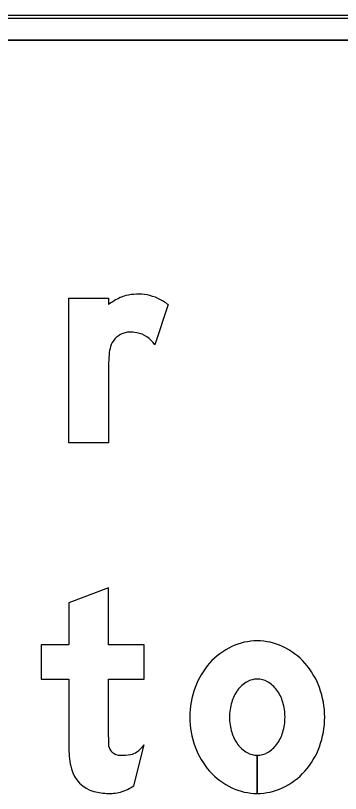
# Model space of a CAD drawing. Extents: x 1806251 to 1809821, y 414895 to 422886.
# Drawn here: x 1809677.62 to 1809677.882, y 414911.844 to 414912.473 of the extents above; entities that cross this region are included whole.
import ezdxf

# ---------------------------------------------------------------- set-up
doc = ezdxf.new("R2010")
doc.units = 0
for name, color, linetype in [('GSBWFILL', 7, 'Continuous'), ('GSCOLORFILL', 7, 'Continuous'), ('GSOUTLINE', 7, 'Continuous')]:
    doc.layers.add(name, color=color, linetype=linetype)

msp = doc.modelspace()

# ---------------------------------------------------------------- linework, layer by layer
at = {"layer": 'GSBWFILL'}
for p, q in [((1809678.795, 414912.4725), (1809676.395, 414912.4725)), ((1809676.395, 414912.4525), (1809678.795, 414912.4525)), ((1809677.74305, 414912.23908), (1809677.73221, 414912.20654)), ((1809677.71533, 414911.85048), (1809677.72375, 414911.8836)), ((1809677.81495, 414911.8751), (1809677.81495, 414911.8443)), ((1809677.81496, 414911.8443), (1809677.81496, 414911.8751))]:
    msp.add_line(p, q, dxfattribs=at)
for points in [[(1809677.69505, 414912.19208), (1809677.69505, 414912.1275), (1809677.66305, 414912.1275), (1809677.66305, 414912.2443), (1809677.69505, 414912.2443), (1809677.69505, 414912.23908)], [(1809677.69495, 414911.8899), (1809677.69495, 414911.9367), (1809677.72375, 414911.9367), (1809677.72375, 414911.9643), (1809677.69495, 414911.9643), (1809677.69495, 414912.0103), (1809677.66295, 414911.99816), (1809677.66295, 414911.9643), (1809677.64055, 414911.9643), (1809677.64055, 414911.9367), (1809677.66295, 414911.9367), (1809677.66295, 414911.88023)]]:
    msp.add_lwpolyline(points, dxfattribs=at)
for centre, major_axis, ratio, start_param, end_param in [((1809677.72721, 414912.19644), (0, 0.05341), 0.999996, 0.443663, 0.646229), ((1809677.71459, 414912.223), (0, 0.024), 0.999996, 0.24142, 0.443663), ((1809677.7187, 414912.2063), (0, 0.0412), 0.999996, 6.103268, 6.524606), ((1809677.71963, 414912.21142), (0, 0.036), 0.999996, 5.846069, 6.103268), ((1809677.71595, 414912.20355), (0, 0.04469), 0.999996, 5.631644, 5.846069), ((1809677.71204, 414912.20078), (0, 0.016), 0.999996, 0.293855, 1.188904), ((1809677.71236, 414912.19974), (0, 0.01709), 0.999996, 0.067293, 0.293855), ((1809677.71293, 414912.19125), (0, 0.0256), 0.999996, 6.094384, 6.350479), ((1809677.7136, 414912.19477), (0, 0.02201), 0.999996, 5.27661, 6.094384), ((1809677.72037, 414912.19744), (0, 0.02498), 0.999996, 1.188904, 1.450084), ((1809677.76287, 414912.192), (0, 0.06782), 0.999996, 1.445958, 1.569673), ((1809677.81495, 414911.91928), (0, 0.04822), 0.999994, 0, 0.438571), ((1809677.81495, 414911.91928), (0, 0.04822), 0.999994, 5.844614, 6.283185), ((1809677.81799, 414911.9128), (0, 0.05537), 0.999994, 0.438571, 0.847388), ((1809677.81191, 414911.9128), (0, 0.05537), 0.999994, 5.435798, 5.844614), ((1809677.82273, 414911.90862), (0, 0.0617), 0.999994, 0.847388, 1.220117), ((1809677.80717, 414911.90862), (0, 0.0617), 0.999994, 5.063069, 5.435798), ((1809677.81886, 414911.91332), (0, 0.02442), 0.999994, 0.517724, 0.942), ((1809677.81495, 414911.92018), (0, 0.01652), 0.999994, 0, 0.517724), ((1809677.81495, 414911.92018), (0, 0.01652), 0.999994, 5.765461, 6.283185), ((1809677.81104, 414911.91332), (0, 0.02442), 0.999994, 5.341185, 5.765461), ((1809677.83016, 414911.9059), (0, 0.06961), 0.999994, 1.220117, 1.570796), ((1809677.79974, 414911.9059), (0, 0.06961), 0.999994, 4.712389, 5.063069), ((1809677.82503, 414911.90883), (0, 0.03204), 0.999994, 0.942, 1.278197), ((1809677.80487, 414911.90883), (0, 0.03204), 0.999994, 5.004989, 5.341185), ((1809677.83476, 414911.9059), (0, 0.04221), 0.999994, 1.278197, 1.570796), ((1809677.79514, 414911.9059), (0, 0.04221), 0.999994, 4.712389, 5.004989), ((1809677.83016, 414911.9059), (0, 0.06961), 0.999994, 1.570796, 1.921476), ((1809677.83476, 414911.9059), (0, 0.04221), 0.999994, 1.570796, 1.863396), ((1809677.79514, 414911.9059), (0, 0.04221), 0.999994, 4.419789, 4.712389), ((1809677.79974, 414911.9059), (0, 0.06961), 0.999994, 4.361709, 4.712389), ((1809677.82503, 414911.90297), (0, 0.03204), 0.999994, 1.863396, 2.199593), ((1809677.80487, 414911.90297), (0, 0.03204), 0.999994, 4.083593, 4.419789), ((1809677.89526, 414911.8899), (0, 0.20031), 0.999992, 1.570796, 1.606005), ((1809677.81886, 414911.89848), (0, 0.02442), 0.999994, 2.199593, 2.623869), ((1809677.81104, 414911.89848), (0, 0.02442), 0.999994, 3.659317, 4.083593), ((1809677.72504, 414911.88023), (0, 0.06209), 0.999992, 1.570796, 1.830698), ((1809677.70414, 414911.88441), (0, 0.0092), 0.999992, 1.74085, 2.407828), ((1809677.71092, 414911.88764), (0, 0.012), 0.999992, 3.310762, 3.756278), ((1809677.70269, 414911.8993), (0, 0.02627), 0.999992, 3.756278, 4.071638), ((1809677.82273, 414911.90318), (0, 0.0617), 0.999994, 1.921476, 2.294205), ((1809677.80717, 414911.90318), (0, 0.0617), 0.999994, 3.98898, 4.361709), ((1809677.70443, 414911.88473), (0, 0.00963), 0.999992, 2.407828, 3.141593), ((1809677.70443, 414911.92563), (0, 0.05053), 0.999992, 3.141593, 3.310762), ((1809677.81495, 414911.89162), (0, 0.01652), 0.999994, 2.623869, 3.141593), ((1809677.81495, 414911.89162), (0, 0.01652), 0.999994, 3.142077, 3.659317), ((1809677.69016, 414911.87096), (0, 0.026), 0.999992, 1.830698, 2.869526), ((1809677.81799, 414911.899), (0, 0.05537), 0.999994, 2.294205, 2.703022), ((1809677.81191, 414911.899), (0, 0.05537), 0.999994, 3.580164, 3.98898), ((1809677.69392, 414911.88195), (0, 0.03807), 0.999992, 3.427755, 3.738844), ((1809677.81495, 414911.89252), (0, 0.04822), 0.999994, 2.703022, 3.141593), ((1809677.81495, 414911.89252), (0, 0.04822), 0.999994, 3.141759, 3.580164), ((1809677.69495, 414911.88811), (0, 0.04381), 0.999992, 2.869526, 3.141593), ((1809677.69495, 414911.9074), (0, 0.0631), 0.999992, 3.141593, 3.205734), ((1809677.69733, 414911.87038), (0, 0.026), 0.999992, 3.205734, 3.427755)]:
    msp.add_ellipse(centre, major_axis=major_axis, ratio=ratio, start_param=start_param, end_param=end_param, dxfattribs=at)
at = {"layer": 'GSCOLORFILL'}
for p, q in [((1809678.795, 414912.4725), (1809676.395, 414912.4725)), ((1809678.795, 414912.4725), (1809676.395, 414912.4725)), ((1809678.795, 414912.4725), (1809676.395, 414912.4725)), ((1809676.395, 414912.4705), (1809678.795, 414912.4705)), ((1809676.395, 414912.4525), (1809678.795, 414912.4525)), ((1809677.74305, 414912.23908), (1809677.73221, 414912.20654)), ((1809677.71533, 414911.85048), (1809677.72375, 414911.8836)), ((1809677.81495, 414911.8751), (1809677.81495, 414911.8443)), ((1809677.81496, 414911.8443), (1809677.81496, 414911.8751))]:
    msp.add_line(p, q, dxfattribs=at)
for points in [[(1809677.69505, 414912.19208), (1809677.69505, 414912.1275), (1809677.66305, 414912.1275), (1809677.66305, 414912.2443), (1809677.69505, 414912.2443), (1809677.69505, 414912.23908)], [(1809677.69495, 414911.8899), (1809677.69495, 414911.9367), (1809677.72375, 414911.9367), (1809677.72375, 414911.9643), (1809677.69495, 414911.9643), (1809677.69495, 414912.0103), (1809677.66295, 414911.99816), (1809677.66295, 414911.9643), (1809677.64055, 414911.9643), (1809677.64055, 414911.9367), (1809677.66295, 414911.9367), (1809677.66295, 414911.88023)]]:
    msp.add_lwpolyline(points, dxfattribs=at)
for centre, major_axis, ratio, start_param, end_param in [((1809677.72721, 414912.19644), (0, 0.05341), 0.999996, 0.443663, 0.646229), ((1809677.71459, 414912.223), (0, 0.024), 0.999996, 0.24142, 0.443663), ((1809677.7187, 414912.2063), (0, 0.0412), 0.999996, 6.103268, 6.524606), ((1809677.71963, 414912.21142), (0, 0.036), 0.999996, 5.846069, 6.103268), ((1809677.71595, 414912.20355), (0, 0.04469), 0.999996, 5.631644, 5.846069), ((1809677.71204, 414912.20078), (0, 0.016), 0.999996, 0.293855, 1.188904), ((1809677.71236, 414912.19974), (0, 0.01709), 0.999996, 0.067293, 0.293855), ((1809677.71293, 414912.19125), (0, 0.0256), 0.999996, 6.094384, 6.350479), ((1809677.7136, 414912.19477), (0, 0.02201), 0.999996, 5.27661, 6.094384), ((1809677.72037, 414912.19744), (0, 0.02498), 0.999996, 1.188904, 1.450084), ((1809677.76287, 414912.192), (0, 0.06782), 0.999996, 1.445958, 1.569673), ((1809677.81495, 414911.91928), (0, 0.04822), 0.999994, 0, 0.438571), ((1809677.81495, 414911.91928), (0, 0.04822), 0.999994, 5.844614, 6.283185), ((1809677.81799, 414911.9128), (0, 0.05537), 0.999994, 0.438571, 0.847388), ((1809677.81191, 414911.9128), (0, 0.05537), 0.999994, 5.435798, 5.844614), ((1809677.82273, 414911.90862), (0, 0.0617), 0.999994, 0.847388, 1.220117), ((1809677.80717, 414911.90862), (0, 0.0617), 0.999994, 5.063069, 5.435798), ((1809677.81886, 414911.91332), (0, 0.02442), 0.999994, 0.517724, 0.942), ((1809677.81495, 414911.92018), (0, 0.01652), 0.999994, 0, 0.517724), ((1809677.81495, 414911.92018), (0, 0.01652), 0.999994, 5.765461, 6.283185), ((1809677.81104, 414911.91332), (0, 0.02442), 0.999994, 5.341185, 5.765461), ((1809677.83016, 414911.9059), (0, 0.06961), 0.999994, 1.220117, 1.570796), ((1809677.79974, 414911.9059), (0, 0.06961), 0.999994, 4.712389, 5.063069), ((1809677.82503, 414911.90883), (0, 0.03204), 0.999994, 0.942, 1.278197), ((1809677.80487, 414911.90883), (0, 0.03204), 0.999994, 5.004989, 5.341185), ((1809677.83476, 414911.9059), (0, 0.04221), 0.999994, 1.278197, 1.570796), ((1809677.79514, 414911.9059), (0, 0.04221), 0.999994, 4.712389, 5.004989), ((1809677.83016, 414911.9059), (0, 0.06961), 0.999994, 1.570796, 1.921476), ((1809677.83476, 414911.9059), (0, 0.04221), 0.999994, 1.570796, 1.863396), ((1809677.79514, 414911.9059), (0, 0.04221), 0.999994, 4.419789, 4.712389), ((1809677.79974, 414911.9059), (0, 0.06961), 0.999994, 4.361709, 4.712389), ((1809677.82503, 414911.90297), (0, 0.03204), 0.999994, 1.863396, 2.199593), ((1809677.80487, 414911.90297), (0, 0.03204), 0.999994, 4.083593, 4.419789), ((1809677.89526, 414911.8899), (0, 0.20031), 0.999992, 1.570796, 1.606005), ((1809677.81886, 414911.89848), (0, 0.02442), 0.999994, 2.199593, 2.623869), ((1809677.81104, 414911.89848), (0, 0.02442), 0.999994, 3.659317, 4.083593), ((1809677.72504, 414911.88023), (0, 0.06209), 0.999992, 1.570796, 1.830698), ((1809677.70414, 414911.88441), (0, 0.0092), 0.999992, 1.74085, 2.407828), ((1809677.71092, 414911.88764), (0, 0.012), 0.999992, 3.310762, 3.756278), ((1809677.70269, 414911.8993), (0, 0.02627), 0.999992, 3.756278, 4.071638), ((1809677.82273, 414911.90318), (0, 0.0617), 0.999994, 1.921476, 2.294205), ((1809677.80717, 414911.90318), (0, 0.0617), 0.999994, 3.98898, 4.361709), ((1809677.70443, 414911.88473), (0, 0.00963), 0.999992, 2.407828, 3.141593), ((1809677.70443, 414911.92563), (0, 0.05053), 0.999992, 3.141593, 3.310762), ((1809677.81495, 414911.89162), (0, 0.01652), 0.999994, 2.623869, 3.141593), ((1809677.81495, 414911.89162), (0, 0.01652), 0.999994, 3.142077, 3.659317), ((1809677.69016, 414911.87096), (0, 0.026), 0.999992, 1.830698, 2.869526), ((1809677.81799, 414911.899), (0, 0.05537), 0.999994, 2.294205, 2.703022), ((1809677.81191, 414911.899), (0, 0.05537), 0.999994, 3.580164, 3.98898), ((1809677.69392, 414911.88195), (0, 0.03807), 0.999992, 3.427755, 3.738844), ((1809677.81495, 414911.89252), (0, 0.04822), 0.999994, 2.703022, 3.141593), ((1809677.81495, 414911.89252), (0, 0.04822), 0.999994, 3.141759, 3.580164), ((1809677.69495, 414911.88811), (0, 0.04381), 0.999992, 2.869526, 3.141593), ((1809677.69495, 414911.9074), (0, 0.0631), 0.999992, 3.141593, 3.205734), ((1809677.69733, 414911.87038), (0, 0.026), 0.999992, 3.205734, 3.427755)]:
    msp.add_ellipse(centre, major_axis=major_axis, ratio=ratio, start_param=start_param, end_param=end_param, dxfattribs=at)
at = {"layer": 'GSOUTLINE'}
for p, q in [((1809678.795, 414912.4725), (1809676.395, 414912.4725)), ((1809678.795, 414912.4525), (1809676.395, 414912.4525)), ((1809677.74305, 414912.23908), (1809677.73221, 414912.20654)), ((1809677.71533, 414911.85048), (1809677.72375, 414911.8836))]:
    msp.add_line(p, q, dxfattribs=at)
for points in [[(1809677.69505, 414912.19208), (1809677.69505, 414912.1275), (1809677.66305, 414912.1275), (1809677.66305, 414912.2443), (1809677.69505, 414912.2443), (1809677.69505, 414912.23908)], [(1809677.69495, 414911.8899), (1809677.69495, 414911.9367), (1809677.72375, 414911.9367), (1809677.72375, 414911.9643), (1809677.69495, 414911.9643), (1809677.69495, 414912.0103), (1809677.66295, 414911.99816), (1809677.66295, 414911.9643), (1809677.64055, 414911.9643), (1809677.64055, 414911.9367), (1809677.66295, 414911.9367), (1809677.66295, 414911.88023)]]:
    msp.add_lwpolyline(points, dxfattribs=at)
for centre, major_axis, ratio, start_param, end_param in [((1809677.72721, 414912.19644), (0, 0.05341), 0.999996, 0.443663, 0.646229), ((1809677.71459, 414912.223), (0, 0.024), 0.999996, 0.24142, 0.443663), ((1809677.7187, 414912.2063), (0, 0.0412), 0.999996, 6.103268, 6.524606), ((1809677.71963, 414912.21142), (0, 0.036), 0.999996, 5.846069, 6.103268), ((1809677.71595, 414912.20355), (0, 0.04469), 0.999996, 5.631644, 5.846069), ((1809677.71204, 414912.20078), (0, 0.016), 0.999996, 0.293855, 1.188904), ((1809677.71236, 414912.19974), (0, 0.01709), 0.999996, 0.067293, 0.293855), ((1809677.71293, 414912.19125), (0, 0.0256), 0.999996, 6.094384, 6.350479), ((1809677.7136, 414912.19477), (0, 0.02201), 0.999996, 5.27661, 6.094384), ((1809677.72037, 414912.19744), (0, 0.02498), 0.999996, 1.188904, 1.450084), ((1809677.76287, 414912.192), (0, 0.06782), 0.999996, 1.445958, 1.569673), ((1809677.81495, 414911.91928), (0, 0.04822), 0.999994, 0, 0.438571), ((1809677.81495, 414911.91928), (0, 0.04822), 0.999994, 5.844614, 6.283185), ((1809677.81799, 414911.9128), (0, 0.05537), 0.999994, 0.438571, 0.847388), ((1809677.81191, 414911.9128), (0, 0.05537), 0.999994, 5.435798, 5.844614), ((1809677.82273, 414911.90862), (0, 0.0617), 0.999994, 0.847388, 1.220117), ((1809677.80717, 414911.90862), (0, 0.0617), 0.999994, 5.063069, 5.435798), ((1809677.81886, 414911.91332), (0, 0.02442), 0.999994, 0.517724, 0.942), ((1809677.81495, 414911.92018), (0, 0.01652), 0.999994, 0, 0.517724), ((1809677.81495, 414911.92018), (0, 0.01652), 0.999994, 5.765461, 6.283185), ((1809677.81104, 414911.91332), (0, 0.02442), 0.999994, 5.341185, 5.765461), ((1809677.83016, 414911.9059), (0, 0.06961), 0.999994, 1.220117, 1.570796), ((1809677.79974, 414911.9059), (0, 0.06961), 0.999994, 4.712389, 5.063069), ((1809677.82503, 414911.90883), (0, 0.03204), 0.999994, 0.942, 1.278197), ((1809677.80487, 414911.90883), (0, 0.03204), 0.999994, 5.004989, 5.341185), ((1809677.83476, 414911.9059), (0, 0.04221), 0.999994, 1.278197, 1.570796), ((1809677.79514, 414911.9059), (0, 0.04221), 0.999994, 4.712389, 5.004989), ((1809677.83016, 414911.9059), (0, 0.06961), 0.999994, 1.570796, 1.921476), ((1809677.83476, 414911.9059), (0, 0.04221), 0.999994, 1.570796, 1.863396), ((1809677.79514, 414911.9059), (0, 0.04221), 0.999994, 4.419789, 4.712389), ((1809677.79974, 414911.9059), (0, 0.06961), 0.999994, 4.361709, 4.712389), ((1809677.82503, 414911.90297), (0, 0.03204), 0.999994, 1.863396, 2.199593), ((1809677.80487, 414911.90297), (0, 0.03204), 0.999994, 4.083593, 4.419789), ((1809677.89526, 414911.8899), (0, 0.20031), 0.999992, 1.570796, 1.606005), ((1809677.81886, 414911.89848), (0, 0.02442), 0.999994, 2.199593, 2.623869), ((1809677.81104, 414911.89848), (0, 0.02442), 0.999994, 3.659317, 4.083593), ((1809677.72504, 414911.88023), (0, 0.06209), 0.999992, 1.570796, 1.830698), ((1809677.70414, 414911.88441), (0, 0.0092), 0.999992, 1.74085, 2.407828), ((1809677.71092, 414911.88764), (0, 0.012), 0.999992, 3.310762, 3.756278), ((1809677.70269, 414911.8993), (0, 0.02627), 0.999992, 3.756278, 4.071638), ((1809677.82273, 414911.90318), (0, 0.0617), 0.999994, 1.921476, 2.294205), ((1809677.80717, 414911.90318), (0, 0.0617), 0.999994, 3.98898, 4.361709), ((1809677.70443, 414911.88473), (0, 0.00963), 0.999992, 2.407828, 3.141593), ((1809677.70443, 414911.92563), (0, 0.05053), 0.999992, 3.141593, 3.310762), ((1809677.81495, 414911.89162), (0, 0.01652), 0.999994, 2.623869, 3.141593), ((1809677.81495, 414911.89162), (0, 0.01652), 0.999994, 3.141593, 3.659317), ((1809677.69016, 414911.87096), (0, 0.026), 0.999992, 1.830698, 2.869526), ((1809677.81799, 414911.899), (0, 0.05537), 0.999994, 2.294205, 2.703022), ((1809677.81191, 414911.899), (0, 0.05537), 0.999994, 3.580164, 3.98898), ((1809677.69392, 414911.88195), (0, 0.03807), 0.999992, 3.427755, 3.738844), ((1809677.81495, 414911.89252), (0, 0.04822), 0.999994, 2.703022, 3.141593), ((1809677.81495, 414911.89252), (0, 0.04822), 0.999994, 3.141593, 3.580164), ((1809677.69495, 414911.88811), (0, 0.04381), 0.999992, 2.869526, 3.141593), ((1809677.69495, 414911.9074), (0, 0.0631), 0.999992, 3.141593, 3.205734), ((1809677.69733, 414911.87038), (0, 0.026), 0.999992, 3.205734, 3.427755)]:
    msp.add_ellipse(centre, major_axis=major_axis, ratio=ratio, start_param=start_param, end_param=end_param, dxfattribs=at)

doc.saveas('drawing.dxf')
